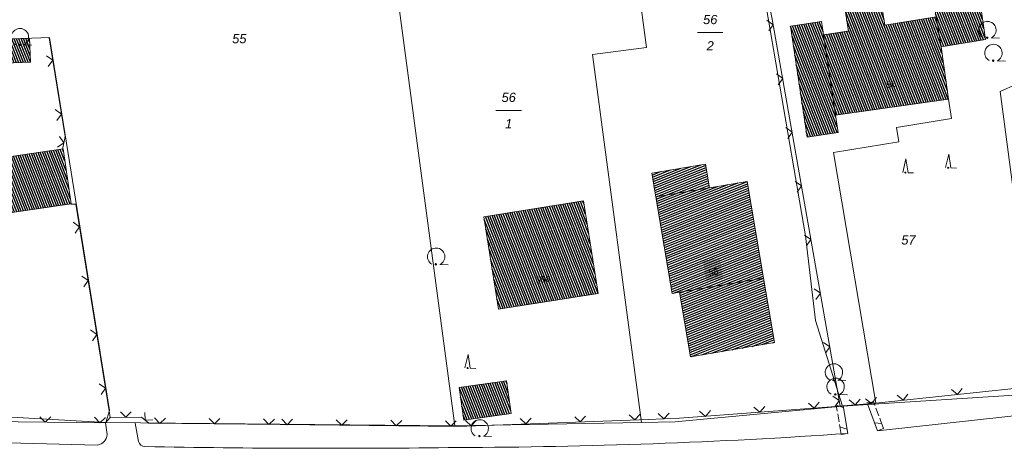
# Model space of a CAD drawing. Header units: metres. Extents: x 345144 to 348639, y 5629211 to 5635235.
# Tile 812 of 1056: x 346124 to 346215, y 5631309 to 5631349. Entities that reach past the tile are written whole.
import ezdxf
from ezdxf.enums import TextEntityAlignment as Align

# ---------------------------------------------------------------- set-up
doc = ezdxf.new("R2010")
doc.units = ezdxf.units.M
doc.header["$MEASUREMENT"] = 0
for name, color, linetype in [('011 Gebäude', 7, 'Continuous'), ('011 Hausnummer', 7, 'Continuous'), ('081-083 Topographie', 7, 'Continuous'), ('AX Flurstück', 7, 'Continuous'), ('AX Gebäude', 7, 'Continuous'), ('Definitionslinie', 7, 'Continuous'), ('Präsentationsobjekt -Text (punktförmig)', 7, 'Continuous'), ('TEXT', 7, 'Continuous')]:
    doc.layers.add(name, color=color, linetype=linetype)
doc.styles.add('ARIAL', font='arial.ttf', dxfattribs={"height": 1})
doc.styles.add('ARIALIT', font='ariali.ttf', dxfattribs={"height": 1})
pattern_1 = [(201.882352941, (0, 0), (0.074540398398, -0.185590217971), [])]
pattern_2 = [(111.5294117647, (0, 0), (-0.186045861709, -0.07339575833), [])]

# ---------------------------------------------------------------- blocks, each defined once
blk = doc.blocks.new('alk_7100_nrwx2')
at = {"true_color": 0x2e2e2e}
h = blk.add_hatch(color=250, dxfattribs=at)
edge = h.paths.add_edge_path(flags=0)
edge.add_arc((0.024073, -0.597267), 0.057254, 180, 360, ccw=False)
edge.add_arc((0.024073, -0.597267), 0.057255, 0, 180, ccw=False)
at = {"color": 250, "lineweight": 5, "true_color": 0x2e2e2e, "flags": 128}
blk.add_lwpolyline([(0.349382, -0.597267), (1, -0.597267)], dxfattribs=at)
at = {"color": 250, "lineweight": 5, "true_color": 0x2e2e2e}
for centre, radius, start, end in [((0.024073, 0.012362), 0.690995, -61.91481688, -118.08518312), ((0.024073, -0.597267), 0.057255, 0, 180), ((0.024073, -0.597267), 0.057254, 180, 0)]:
    blk.add_arc(centre, radius, start, end, dxfattribs=at)
blk = doc.blocks.new('alk_7200_nrwx2')
at = {"true_color": 0x2e2e2e}
h = blk.add_hatch(color=250, dxfattribs=at)
edge = h.paths.add_edge_path(flags=0)
edge.add_arc((-0.020544, -0.388118), 0.055525, 180, 360, ccw=False)
edge.add_arc((-0.020544, -0.388118), 0.055525, 0, 180, ccw=False)
at = {"color": 250, "lineweight": 5, "true_color": 0x2e2e2e, "flags": 128}
blk.add_lwpolyline([(-0.298168, -0.388118), (-0.020544, 1), (0.257079, -0.388118), (0.812326, -0.388118)], dxfattribs=at)
blk.add_lwpolyline([(-0.298168, -0.388118), (-0.020544, 1), (0.257079, -0.388118), (0.812326, -0.388118)], dxfattribs=at)
at = {"color": 250, "lineweight": 5, "true_color": 0x2e2e2e}
for start, end in [(0, 180), (180, 0)]:
    blk.add_arc((-0.020544, -0.388118), 0.055525, start, end, dxfattribs=at)

msp = doc.modelspace()

# ---------------------------------------------------------------- hatches: boundary and pattern name
at = {"layer": '011 Gebäude', "true_color": 0x8f8f8f}
h = msp.add_hatch(dxfattribs=at)
h.set_pattern_fill('_USER', color=252, scale=0.2, angle=201.88235294, style=0, pattern_type=0)
h.set_pattern_definition(pattern_1)
h.paths.add_polyline_path([(346182.57, 5631332.529), (346182.203, 5631334.698), (346187.132, 5631335.53), (346187.499, 5631333.36), (346187.499, 5631333.36)], flags=0)
h = msp.add_hatch(dxfattribs=at)
h.set_pattern_fill('_USER', color=252, scale=0.2, angle=201.88235294, style=0, pattern_type=0)
h.set_pattern_definition(pattern_1)
h.paths.add_polyline_path([(346184.757, 5631323.772), (346184.065, 5631323.655), (346182.57, 5631332.529), (346182.57, 5631332.529), (346187.499, 5631333.36), (346187.499, 5631333.36), (346190.949, 5631333.943), (346192.447, 5631325.069), (346192.447, 5631325.069)], flags=0)
h = msp.add_hatch(dxfattribs=at)
h.set_pattern_fill('_USER', color=252, scale=0.2, angle=201.88235294, style=0, pattern_type=0)
h.set_pattern_definition(pattern_1)
h.paths.add_polyline_path([(346184.757, 5631323.772), (346192.447, 5631325.069), (346192.447, 5631325.069), (346193.445, 5631319.153), (346185.755, 5631317.856)], flags=0)
at = {"layer": 'AX Gebäude', "true_color": 0x4f4f4f}
h = msp.add_hatch(dxfattribs=at)
h.set_pattern_fill('_USER', color=251, scale=0.2, angle=111.52941176, style=0, pattern_type=0)
h.set_pattern_definition(pattern_2)
h.paths.add_polyline_path([(346208.263, 5631349.022), (346208.149, 5631349.775), (346212.299, 5631350.356), (346212.772, 5631346.955), (346208.712, 5631346.279)], flags=0)
h = msp.add_hatch(dxfattribs=at)
h.set_pattern_fill('_USER', color=251, scale=0.2, angle=111.52941176, style=0, pattern_type=0)
h.set_pattern_definition(pattern_2)
h.paths.add_polyline_path([(346208.263, 5631349.022), (346208.712, 5631346.279), (346209.398, 5631341.488), (346199.046, 5631340.002), (346197.948, 5631347.389), (346200.228, 5631347.73), (346199.964, 5631349.454), (346203.298, 5631349.976), (346203.572, 5631348.26)], flags=0)
h = msp.add_hatch(dxfattribs=at)
h.set_pattern_fill('_USER', color=251, scale=0.2, angle=111.52941176, style=0, pattern_type=0)
h.set_pattern_definition(pattern_2)
h.paths.add_polyline_path([(346197.948, 5631347.389), (346199.046, 5631340.002), (346199.28, 5631338.426), (346196.432, 5631338.003), (346194.921, 5631348.174), (346197.769, 5631348.597)], flags=0)
h = msp.add_hatch(dxfattribs=at)
h.set_pattern_fill('_USER', color=251, scale=0.2, angle=111.52941176, style=0, pattern_type=0)
h.set_pattern_definition(pattern_2)
h.paths.add_polyline_path([(346118.126, 5631346.788), (346125.181, 5631347.061), (346125.266, 5631344.866), (346118.21, 5631344.594)], flags=0)
h = msp.add_hatch(dxfattribs=at)
h.set_pattern_fill('_USER', color=251, scale=0.2, angle=111.52941176, style=0, pattern_type=0)
h.set_pattern_definition(pattern_2)
h.paths.add_polyline_path([(346122.413, 5631336.058), (346128.253, 5631336.913), (346128.99, 5631331.872), (346123.15, 5631331.018)], flags=0)
h = msp.add_hatch(dxfattribs=at)
h.set_pattern_fill('_USER', color=251, scale=0.2, angle=111.52941176, style=0, pattern_type=0)
h.set_pattern_definition(pattern_2)
h.paths.add_polyline_path([(346166.816, 5631330.698), (346175.941, 5631332.144), (346177.286, 5631323.652), (346168.164, 5631322.206)], flags=0)
h = msp.add_hatch(dxfattribs=at)
h.set_pattern_fill('_USER', color=251, scale=0.2, angle=111.52941176, style=0, pattern_type=0)
h.set_pattern_definition(pattern_2)
h.paths.add_polyline_path([(346164.566, 5631315.042), (346168.903, 5631315.649), (346169.303, 5631312.65), (346164.97, 5631312.03)], flags=0)
at = {"layer": 'TEXT', "true_color": 0xfeffff}
msp.add_hatch(color=7, dxfattribs=at).paths.add_polyline_path([(346187.183288, 5631324.786074), (346188.73732, 5631325.023069), (346188.450876, 5631326.901353), (346186.896843, 5631326.664358)], flags=0)

# ---------------------------------------------------------------- linework, layer by layer
at = {"layer": '011 Gebäude', "color": 251, "linetype": 'Continuous', "lineweight": 13, "true_color": 0x4f4f4f, "flags": 128}
for points in [[(346182.57, 5631332.529), (346182.203, 5631334.698), (346187.132, 5631335.53), (346187.499, 5631333.36), (346187.499, 5631333.36), (346182.57, 5631332.529)], [(346184.757, 5631323.772), (346184.065, 5631323.655), (346182.57, 5631332.529), (346182.57, 5631332.529), (346187.499, 5631333.36), (346187.499, 5631333.36), (346190.949, 5631333.943), (346192.447, 5631325.069), (346192.447, 5631325.069), (346184.757, 5631323.772)], [(346184.757, 5631323.772), (346192.447, 5631325.069), (346192.447, 5631325.069), (346193.445, 5631319.153), (346185.755, 5631317.856), (346184.757, 5631323.772)]]:
    msp.add_lwpolyline(points, dxfattribs=at)
at = {"layer": '081-083 Topographie', "color": 7, "linetype": 'Continuous', "lineweight": 5, "flags": 128}
for points in [[(346190.516, 5631362.678), (346193.247, 5631348.822), (346193.247, 5631348.822), (346199.475, 5631313.325)], [(346097.74, 5631357.821), (346099.719, 5631346.109), (346099.719, 5631346.109), (346103.131, 5631325.907), (346103.131, 5631325.907), (346103.957, 5631312.956), (346103.957, 5631312.956), (346114.476, 5631312.627), (346114.476, 5631312.627), (346115.022, 5631311.991), (346115.022, 5631311.991), (346116.107, 5631311.965), (346116.107, 5631311.965), (346132.139, 5631311.79), (346132.139, 5631311.79), (346132.575, 5631312.281)], [(346126.978, 5631347.092), (346128.43, 5631338.065), (346128.43, 5631338.065), (346128.207, 5631336.877)], [(346202.73, 5631313.609), (346198.854, 5631336.583), (346198.854, 5631336.583), (346204.848, 5631337.556), (346204.848, 5631337.556), (346204.622, 5631338.895), (346204.622, 5631338.895), (346209.679, 5631339.721), (346209.679, 5631339.721), (346209.398, 5631341.488)], [(346128.954, 5631331.838), (346129.428, 5631331.859), (346129.428, 5631331.859), (346132.478, 5631312.881), (346132.478, 5631312.881), (346132.575, 5631312.281)], [(346199.475, 5631313.325), (346199.731, 5631313.35), (346199.731, 5631313.35), (346201.958, 5631313.526), (346201.958, 5631313.526), (346202.73, 5631313.609), (346202.73, 5631313.609), (346217.694, 5631315.187)], [(346132.575, 5631312.281), (346135.451, 5631312.327), (346135.451, 5631312.327), (346136.104, 5631311.751), (346136.104, 5631311.751), (346148.144, 5631311.632), (346148.144, 5631311.632), (346164.43, 5631311.471), (346164.43, 5631311.471), (346181.883, 5631312.105), (346181.883, 5631312.105), (346184.729, 5631312.208), (346184.729, 5631312.208), (346199.475, 5631313.325)], [(346202.882, 5631311.07), (346226.493, 5631313.675)], [(346132.294, 5631310.714), (346132.139, 5631311.79)], [(346134.858, 5631311.764), (346135.17, 5631310.077)], [(346117.316, 5631310.102), (346131.412, 5631309.755)]]:
    msp.add_lwpolyline(points, dxfattribs=at)
at = {"layer": '081-083 Topographie', "color": 7, "linetype": 'Continuous', "lineweight": 5}
for centre, radius, start, end in [((346131.229, 5631310.808), 1.068783, -80.14108205, -5.04402119), ((346162.799, 5631851.633), 542.103517, -89.82539723, -86.04823279), ((346135.782, 5631310.255), 0.63736, -163.78294509, -92.88037755), ((346152.852, 5632215.991), 906.533331, -91.080964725, -89.266886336)]:
    msp.add_arc(centre, radius, start, end, dxfattribs=at)
at = {"layer": 'AX Flurstück', "color": 8, "linetype": 'Continuous', "lineweight": 13, "true_color": 0x808080, "flags": 128}
for points in [[(346159.084, 5631349.598), (346164.162, 5631311.532), (346148.114, 5631311.682), (346132.161, 5631311.831), (346132.503, 5631312.922), (346127.013, 5631347.133), (346116.466, 5631346.724), (346111.14, 5631363.567), (346112.49, 5631364.617), (346151.68, 5631383.293), (346157.91, 5631363.806), (346161.884, 5631350.3), (346159.084, 5631349.598)], [(346200.302, 5631371.297), (346223.988, 5631359.248), (346218.634, 5631344.215), (346214.129, 5631342.196), (346217.787, 5631314.479), (346199.668, 5631313.315), (346197.202, 5631321.194), (346196.286, 5631328.955), (346190.515, 5631362.678), (346196.566, 5631368.016), (346199.806, 5631370.927), (346200.302, 5631371.297)], [(346111.14, 5631363.567), (346116.466, 5631346.724), (346127.013, 5631347.133), (346132.503, 5631312.922), (346132.161, 5631311.831), (346121.844, 5631312.415), (346103.959, 5631312.963), (346104.268, 5631313.814), (346103.546, 5631326.023), (346097.742, 5631357.824), (346100.607, 5631359.052), (346111.14, 5631363.567)], [(346190.515, 5631362.678), (346196.286, 5631328.955), (346197.202, 5631321.194), (346199.668, 5631313.315), (346184.333, 5631311.89), (346181.272, 5631311.836), (346176.769, 5631345.564), (346181.724, 5631346.225), (346180.187, 5631357.741), (346181.336, 5631358.29), (346190.515, 5631362.678)], [(346223.988, 5631359.248), (346231.214, 5631355.812), (346237.163, 5631316.524), (346217.787, 5631314.479), (346214.129, 5631342.196), (346218.634, 5631344.215), (346223.988, 5631359.248)], [(346173.95, 5631354.79), (346180.187, 5631357.741), (346181.724, 5631346.225), (346176.769, 5631345.564), (346181.272, 5631311.836), (346164.162, 5631311.532), (346159.084, 5631349.598), (346161.884, 5631350.3), (346173.95, 5631354.79)], [(346121.844, 5631312.415), (346132.161, 5631311.831), (346148.114, 5631311.682), (346164.162, 5631311.532), (346181.272, 5631311.836), (346184.333, 5631311.89), (346199.668, 5631313.315), (346217.787, 5631314.479), (346237.163, 5631316.524), (346247.649, 5631317.399), (346258.669, 5631318.292), (346263.711, 5631318.706), (346283.086, 5631320.369), (346311.25, 5631322.817), (346321.473, 5631322.45), (346332.704, 5631322.855), (346338.198, 5631323.053), (346339.404, 5631323.093), (346355.315, 5631324.214)]]:
    msp.add_lwpolyline(points, dxfattribs=at)
at = {"layer": 'AX Gebäude', "color": 7, "linetype": 'Continuous', "lineweight": 5, "flags": 128}
for points in [[(346208.263, 5631349.022), (346208.149, 5631349.775), (346212.299, 5631350.356), (346212.772, 5631346.955), (346208.712, 5631346.279), (346208.263, 5631349.022)], [(346208.263, 5631349.022), (346208.712, 5631346.279), (346209.398, 5631341.488), (346199.046, 5631340.002), (346197.948, 5631347.389), (346200.228, 5631347.73), (346199.964, 5631349.454), (346203.298, 5631349.976), (346203.572, 5631348.26), (346208.263, 5631349.022)], [(346197.948, 5631347.389), (346199.046, 5631340.002), (346199.28, 5631338.426), (346196.432, 5631338.003), (346194.921, 5631348.174), (346197.769, 5631348.597), (346197.948, 5631347.389)], [(346118.126, 5631346.788), (346125.181, 5631347.061), (346125.266, 5631344.866), (346118.21, 5631344.594), (346118.126, 5631346.788)], [(346122.413, 5631336.058), (346128.253, 5631336.913), (346128.99, 5631331.872), (346123.15, 5631331.018), (346122.413, 5631336.058)], [(346166.816, 5631330.698), (346175.941, 5631332.144), (346177.286, 5631323.652), (346168.164, 5631322.206), (346166.816, 5631330.698)], [(346164.566, 5631315.042), (346168.903, 5631315.649), (346169.303, 5631312.65), (346164.97, 5631312.03), (346164.566, 5631315.042)]]:
    msp.add_lwpolyline(points, dxfattribs=at)
at = {"layer": 'Definitionslinie', "color": 7, "linetype": 'Continuous', "lineweight": 5, "flags": 128}
for points in [[(346192.931, 5631347.731), (346193.337, 5631348.31), (346192.758, 5631348.716)], [(346192.931, 5631347.731), (346193.337, 5631348.31), (346192.758, 5631348.716)], [(346193.247, 5631348.822), (346199.475, 5631313.325)], [(346126.978, 5631347.092), (346128.43, 5631338.065)], [(346126.893, 5631344.474), (346127.307, 5631345.047), (346126.734, 5631345.461)], [(346126.893, 5631344.474), (346127.307, 5631345.047), (346126.734, 5631345.461)], [(346193.795, 5631342.807), (346194.201, 5631343.385), (346193.622, 5631343.792)], [(346193.795, 5631342.807), (346194.201, 5631343.385), (346193.622, 5631343.792)], [(346209.398, 5631341.488), (346209.679, 5631339.721)], [(346127.687, 5631339.537), (346128.101, 5631340.11), (346127.528, 5631340.524)], [(346127.687, 5631339.537), (346128.101, 5631340.11), (346127.528, 5631340.524)], [(346204.622, 5631338.895), (346209.679, 5631339.721)], [(346194.659, 5631337.882), (346195.065, 5631338.461), (346194.486, 5631338.867)], [(346194.659, 5631337.882), (346195.065, 5631338.461), (346194.486, 5631338.867)], [(346204.622, 5631338.895), (346204.848, 5631337.556)], [(346127.735, 5631337.072), (346128.319, 5631337.471), (346127.919, 5631338.055)], [(346127.735, 5631337.072), (346128.319, 5631337.471), (346127.919, 5631338.055)], [(346128.207, 5631336.877), (346128.43, 5631338.065)], [(346198.854, 5631336.583), (346204.848, 5631337.556)], [(346198.854, 5631336.583), (346202.73, 5631313.609)], [(346195.523, 5631332.957), (346195.929, 5631333.536), (346195.35, 5631333.942)], [(346195.523, 5631332.957), (346195.929, 5631333.536), (346195.35, 5631333.942)], [(346128.954, 5631331.838), (346129.428, 5631331.859)], [(346129.428, 5631331.859), (346132.478, 5631312.881)], [(346129.349, 5631329.202), (346129.763, 5631329.775), (346129.19, 5631330.189)], [(346129.349, 5631329.202), (346129.763, 5631329.775), (346129.19, 5631330.189)], [(346196.387, 5631328.032), (346196.793, 5631328.611), (346196.214, 5631329.017)], [(346196.387, 5631328.032), (346196.793, 5631328.611), (346196.214, 5631329.017)], [(346130.142, 5631324.265), (346130.556, 5631324.838), (346129.983, 5631325.253)], [(346130.142, 5631324.265), (346130.556, 5631324.838), (346129.983, 5631325.253)], [(346197.251, 5631323.107), (346197.657, 5631323.686), (346197.078, 5631324.092)], [(346197.251, 5631323.107), (346197.657, 5631323.686), (346197.078, 5631324.092)], [(346130.935, 5631319.329), (346131.35, 5631319.902), (346130.777, 5631320.316)], [(346130.935, 5631319.329), (346131.35, 5631319.902), (346130.777, 5631320.316)], [(346198.115, 5631318.183), (346198.521, 5631318.762), (346197.942, 5631319.168)], [(346198.115, 5631318.183), (346198.521, 5631318.762), (346197.942, 5631319.168)], [(346131.729, 5631314.392), (346132.143, 5631314.965), (346131.57, 5631315.379)], [(346131.729, 5631314.392), (346132.143, 5631314.965), (346131.57, 5631315.379)], [(346202.73, 5631313.609), (346217.694, 5631315.187)], [(346209.662, 5631314.843), (346210.212, 5631314.398), (346210.657, 5631314.948)], [(346209.662, 5631314.843), (346210.212, 5631314.398), (346210.657, 5631314.948)], [(346198.979, 5631313.258), (346199.385, 5631313.837), (346198.806, 5631314.243)], [(346198.979, 5631313.258), (346199.385, 5631313.837), (346198.806, 5631314.243)], [(346200.307, 5631313.897), (346200.845, 5631313.438), (346201.304, 5631313.976)], [(346200.307, 5631313.897), (346200.845, 5631313.438), (346201.304, 5631313.976)], [(346201.793, 5631314.011), (346202.344, 5631313.568), (346202.788, 5631314.118)], [(346201.793, 5631314.011), (346202.344, 5631313.568), (346202.788, 5631314.118)], [(346204.69, 5631314.318), (346205.24, 5631313.874), (346205.684, 5631314.423)], [(346204.69, 5631314.318), (346205.24, 5631313.874), (346205.684, 5631314.423)], [(346184.729, 5631312.208), (346199.475, 5631313.325)], [(346191.566, 5631313.227), (346192.102, 5631312.767), (346192.563, 5631313.303)], [(346191.566, 5631313.227), (346192.102, 5631312.767), (346192.563, 5631313.303)], [(346196.551, 5631313.605), (346197.088, 5631313.144), (346197.549, 5631313.681)], [(346196.551, 5631313.605), (346197.088, 5631313.144), (346197.549, 5631313.681)], [(346199.475, 5631313.325), (346199.731, 5631313.35)], [(346199.731, 5631313.35), (346201.958, 5631313.526)], [(346201.958, 5631313.526), (346202.73, 5631313.609)], [(346202.882, 5631311.07), (346226.493, 5631313.675)], [(346126.128, 5631312.356), (346126.623, 5631311.85), (346127.128, 5631312.345)], [(346126.128, 5631312.356), (346126.623, 5631311.85), (346127.128, 5631312.345)], [(346131.128, 5631312.301), (346131.623, 5631311.796), (346132.128, 5631312.29)], [(346131.128, 5631312.301), (346131.623, 5631311.796), (346132.128, 5631312.29)], [(346132.139, 5631311.79), (346132.575, 5631312.281)], [(346132.478, 5631312.881), (346132.575, 5631312.281)], [(346132.575, 5631312.281), (346135.451, 5631312.327)], [(346133.505, 5631312.796), (346134.013, 5631312.304), (346134.505, 5631312.812)], [(346133.505, 5631312.796), (346134.013, 5631312.304), (346134.505, 5631312.812)], [(346135.451, 5631312.327), (346136.104, 5631311.751)], [(346135.733, 5631312.745), (346135.778, 5631312.039), (346136.483, 5631312.083)], [(346135.733, 5631312.745), (346135.778, 5631312.039), (346136.483, 5631312.083)], [(346136.629, 5631312.246), (346137.124, 5631311.741), (346137.629, 5631312.236)], [(346136.629, 5631312.246), (346137.124, 5631311.741), (346137.629, 5631312.236)], [(346141.629, 5631312.196), (346142.124, 5631311.692), (346142.629, 5631312.187)], [(346141.629, 5631312.196), (346142.124, 5631311.692), (346142.629, 5631312.187)], [(346146.629, 5631312.147), (346147.124, 5631311.642), (346147.629, 5631312.137)], [(346146.629, 5631312.147), (346147.124, 5631311.642), (346147.629, 5631312.137)], [(346148.292, 5631312.131), (346148.787, 5631311.626), (346149.292, 5631312.121)], [(346148.292, 5631312.131), (346148.787, 5631311.626), (346149.292, 5631312.121)], [(346170.14, 5631312.179), (346170.658, 5631311.697), (346171.14, 5631312.215)], [(346170.14, 5631312.179), (346170.658, 5631311.697), (346171.14, 5631312.215)], [(346175.137, 5631312.36), (346175.655, 5631311.879), (346176.136, 5631312.397)], [(346175.137, 5631312.36), (346175.655, 5631311.879), (346176.136, 5631312.397)], [(346180.134, 5631312.542), (346180.652, 5631312.06), (346181.133, 5631312.578)], [(346180.134, 5631312.542), (346180.652, 5631312.06), (346181.133, 5631312.578)], [(346181.883, 5631312.105), (346184.729, 5631312.208)], [(346182.788, 5631312.638), (346183.306, 5631312.157), (346183.788, 5631312.674)], [(346182.788, 5631312.638), (346183.306, 5631312.157), (346183.788, 5631312.674)], [(346186.58, 5631312.85), (346187.116, 5631312.389), (346187.577, 5631312.925)], [(346186.58, 5631312.85), (346187.116, 5631312.389), (346187.577, 5631312.925)], [(346116.107, 5631311.965), (346132.139, 5631311.79)], [(346132.139, 5631311.79), (346132.294, 5631310.714)], [(346134.858, 5631311.764), (346135.17, 5631310.077)], [(346136.104, 5631311.751), (346148.144, 5631311.632)], [(346148.144, 5631311.632), (346164.43, 5631311.471)], [(346153.292, 5631312.081), (346153.787, 5631311.576), (346154.292, 5631312.071)], [(346153.292, 5631312.081), (346153.787, 5631311.576), (346154.292, 5631312.071)], [(346158.292, 5631312.032), (346158.787, 5631311.527), (346159.292, 5631312.022)], [(346158.292, 5631312.032), (346158.787, 5631311.527), (346159.292, 5631312.022)], [(346163.292, 5631311.982), (346163.787, 5631311.477), (346164.292, 5631311.972)], [(346163.292, 5631311.982), (346163.787, 5631311.477), (346164.292, 5631311.972)], [(346164.43, 5631311.471), (346181.883, 5631312.105)], [(346165.144, 5631311.997), (346165.661, 5631311.516), (346166.143, 5631312.034)], [(346165.144, 5631311.997), (346165.661, 5631311.516), (346166.143, 5631312.034)], [(346117.316, 5631310.102), (346131.412, 5631309.755)]]:
    msp.add_lwpolyline(points, dxfattribs=at)
at = {"layer": 'Definitionslinie', "color": 250, "linetype": 'Continuous', "lineweight": 13, "true_color": 0x2e2e2e, "flags": 128}
for points in [[(346182.57, 5631332.529), (346182.203, 5631334.698), (346187.132, 5631335.53), (346187.499, 5631333.36)], [(346187.499, 5631333.36), (346190.949, 5631333.943), (346192.447, 5631325.069)], [(346187.499, 5631333.36), (346182.57, 5631332.529)], [(346184.757, 5631323.772), (346184.065, 5631323.655), (346182.57, 5631332.529)], [(346184.757, 5631323.772), (346185.755, 5631317.856), (346193.445, 5631319.153), (346192.447, 5631325.069)], [(346192.447, 5631325.069), (346184.757, 5631323.772)]]:
    msp.add_lwpolyline(points, dxfattribs=at)
at = {"layer": 'Definitionslinie', "color": 44, "linetype": 'Continuous', "lineweight": 5, "true_color": 0xb27500, "flags": 128}
for points in [[(346199.114, 5631313.401), (346199.756, 5631313.199)], [(346199.114, 5631313.401), (346199.756, 5631313.199)], [(346199.139, 5631313.25), (346199.731, 5631313.35)], [(346199.139, 5631313.25), (346199.731, 5631313.35)], [(346199.139, 5631313.25), (346199.202, 5631312.88)], [(346199.139, 5631313.25), (346199.202, 5631312.88)], [(346199.731, 5631313.35), (346200.159, 5631310.818)], [(346201.904, 5631313.67), (346202.574, 5631313.594)], [(346201.904, 5631313.67), (346202.574, 5631313.594)], [(346202.52, 5631313.737), (346201.958, 5631313.526)], [(346202.52, 5631313.737), (346201.958, 5631313.526)], [(346201.958, 5631313.526), (346202.882, 5631311.07)], [(346202.52, 5631313.737), (346202.652, 5631313.386)], [(346202.52, 5631313.737), (346202.652, 5631313.386)], [(346202.74, 5631313.152), (346203.004, 5631312.45)], [(346202.74, 5631313.152), (346203.004, 5631312.45)], [(346199.243, 5631312.634), (346199.368, 5631311.894)], [(346199.243, 5631312.634), (346199.368, 5631311.894)], [(346203.092, 5631312.216), (346203.224, 5631311.865)], [(346203.092, 5631312.216), (346203.224, 5631311.865)], [(346199.41, 5631311.648), (346199.472, 5631311.278)], [(346199.41, 5631311.648), (346199.472, 5631311.278)], [(346199.447, 5631311.429), (346200.089, 5631311.227)], [(346199.447, 5631311.429), (346200.089, 5631311.227)], [(346199.472, 5631311.278), (346199.567, 5631310.718)], [(346199.472, 5631311.278), (346199.567, 5631310.718)], [(346202.608, 5631311.798), (346203.278, 5631311.722)], [(346202.608, 5631311.798), (346203.278, 5631311.722)], [(346203.444, 5631311.281), (346202.882, 5631311.07)], [(346203.444, 5631311.281), (346202.882, 5631311.07)], [(346203.224, 5631311.865), (346203.444, 5631311.281)], [(346203.224, 5631311.865), (346203.444, 5631311.281)], [(346199.567, 5631310.718), (346200.159, 5631310.818)], [(346199.567, 5631310.718), (346200.159, 5631310.818)]]:
    msp.add_lwpolyline(points, dxfattribs=at)
at = {"layer": 'Definitionslinie', "color": 7, "linetype": 'Continuous', "lineweight": 5}
for centre, radius, start, end in [((346131.229, 5631310.808), 1.068783, -80.14108205, -5.04402119), ((346162.799, 5631851.633), 542.103517, -89.82539723, -86.04823279), ((346135.782, 5631310.255), 0.63736, -163.78294509, -92.88037755), ((346152.852, 5632215.991), 906.533331, -91.080964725, -89.266886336)]:
    msp.add_arc(centre, radius, start, end, dxfattribs=at)
at = {"layer": 'Präsentationsobjekt -Text (punktförmig)', "color": 251, "linetype": 'Continuous', "lineweight": 13, "true_color": 0x5e5e5e, "flags": 128}
for points in [[(346186.3878, 5631347.57852), (346188.7302, 5631347.57852)], [(346167.9208, 5631340.44252), (346170.2632, 5631340.44252)]]:
    msp.add_lwpolyline(points, dxfattribs=at)

# ---------------------------------------------------------------- block references
at = {"layer": '081-083 Topographie'}
for name, p, xscale, yscale, rotation in [('alk_7100_nrwx2', (346212.939, 5631347.8), 1.15275, 1.15275, -2.326094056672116), ('alk_7100_nrwx2', (346124.269, 5631347.153), 1.15275, 1.15275, -2.326094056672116), ('alk_7100_nrwx2', (346213.487, 5631345.701), 1.15275, 1.15275, -2.326094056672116), ('alk_7200_nrwx2', (346205.481, 5631335.093), 0.9005, 0.9005, -2.326094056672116), ('alk_7200_nrwx2', (346209.402, 5631335.537), 0.9005, 0.9005, -2.325521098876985), ('alk_7100_nrwx2', (346162.415, 5631327.019), 1.15275, 1.15275, -2.326036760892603), ('alk_7200_nrwx2', (346165.355, 5631317.17), 0.9005, 0.9005, -2.326036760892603), ('alk_7100_nrwx2', (346198.871, 5631316.401), 1.15275, 1.15275, -2.325521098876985), ('alk_7100_nrwx2', (346199.023, 5631315.086), 1.15275, 1.15275, -2.325521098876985), ('alk_7100_nrwx2', (346166.406, 5631311.271), 1.15275, 1.15275, -2.326036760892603)]:
    msp.add_blockref(name, p, dxfattribs=dict(at, xscale=xscale, yscale=yscale, rotation=rotation))

# ---------------------------------------------------------------- texts
at = {"layer": '011 Hausnummer', "color": 250, "true_color": 0x2e2e2e, "style": 'ARIAL', "width": 0.85}
msp.add_text('58', height=0.6650001, rotation=8.67098591, dxfattribs=at).set_placement((346187.9, 5631325.3), align=Align.CENTER)
at = {"layer": 'Präsentationsobjekt -Text (punktförmig)', "color": 8, "true_color": 0x808080, "style": 'ARIALIT'}
for s, p in [('56', (346187.559, 5631348.78188)), ('55', (346144.406, 5631347.029)), ('2', (346187.559, 5631346.37516)), ('56', (346169.092, 5631341.64588)), ('1', (346169.092, 5631339.23916)), ('57', (346205.728, 5631328.571))]:
    msp.add_text(s, height=0.8421, dxfattribs=at).set_placement(p, align=Align.MIDDLE_CENTER)
at = {"layer": 'Präsentationsobjekt -Text (punktförmig)', "color": 7, "style": 'ARIAL'}
for s, height, rotation, p in [('56', 0.5894701, 10.31326256, (346204.208, 5631342.561)), ('58a', 0.5894699, 11.45915493, (346172.28, 5631324.681))]:
    msp.add_text(s, height=height, rotation=rotation, dxfattribs=at).set_placement(p, align=Align.CENTER)

doc.saveas('drawing.dxf')
